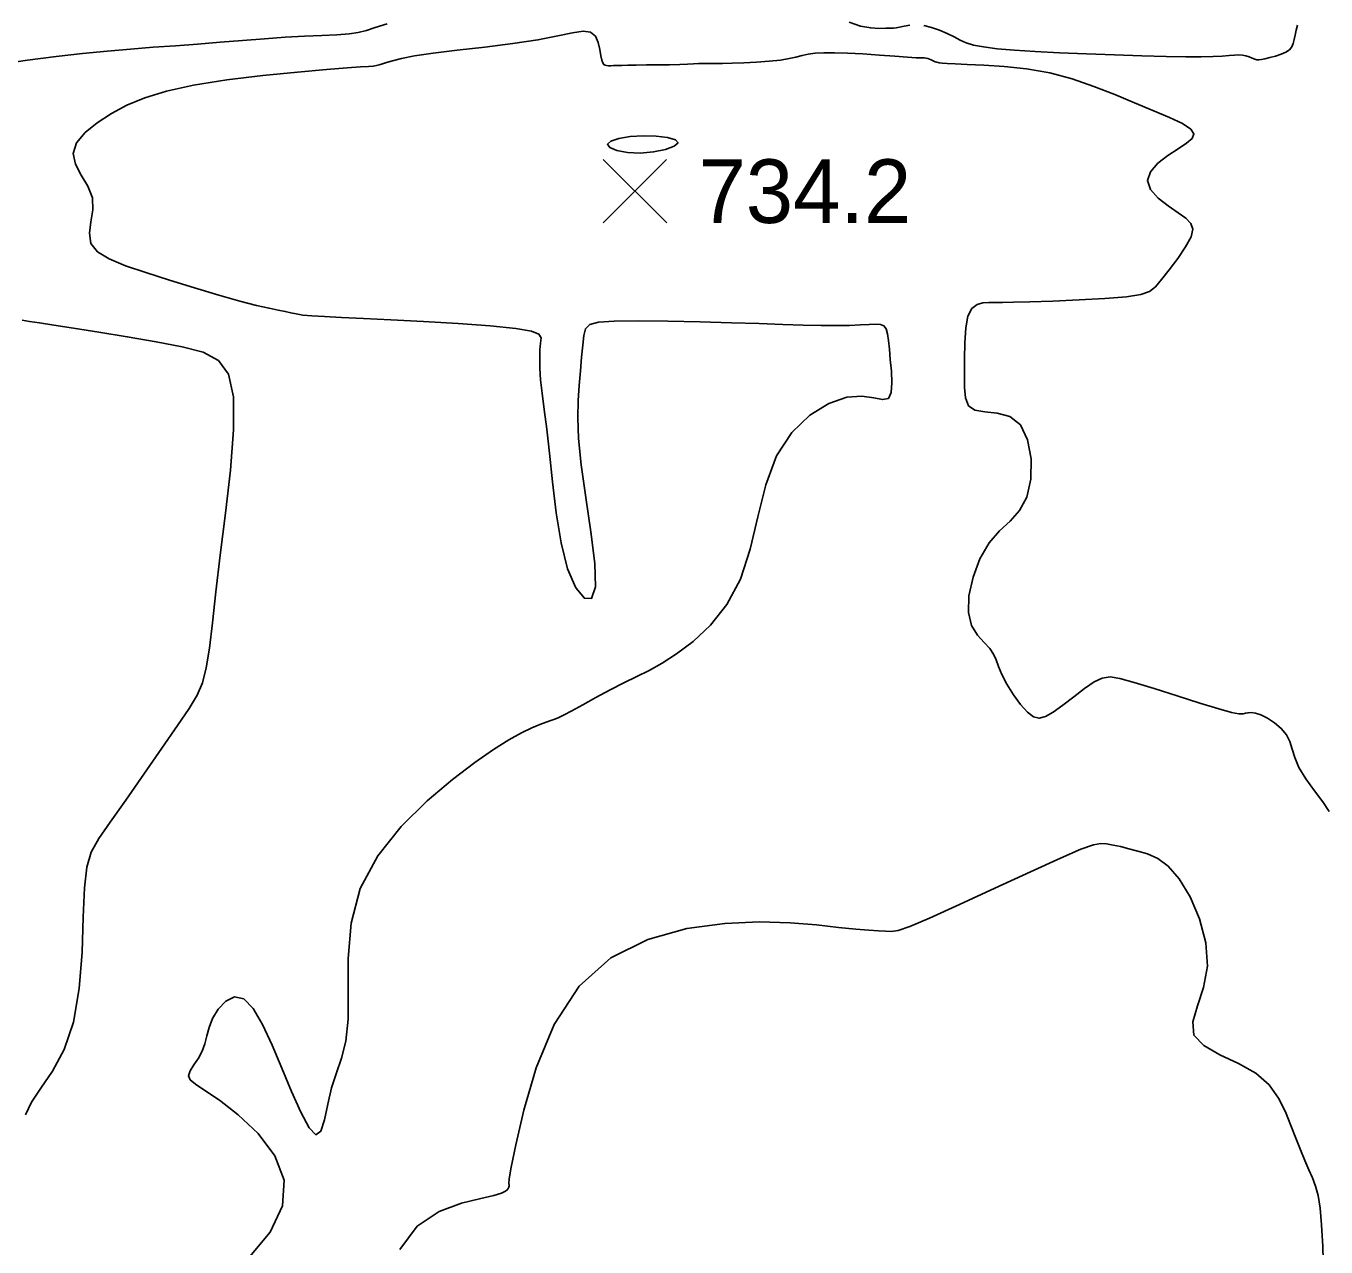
# Model space of a CAD drawing. Extents: x 2566142 to 2571431, y 418755 to 421584.
# Drawn here: x 2569642.8 to 2569949.4, y 420314.2 to 420602.2 of the extents above; entities that cross this region are included whole.
import ezdxf

# ---------------------------------------------------------------- set-up
doc = ezdxf.new("R2010")
doc.units = 0
doc.layers.add('Contour_ADS_Minor', color=7, linetype='Continuous')
doc.layers.add('Contour_ADS_Spot_Elevation', color=7, linetype='Continuous')

# ---------------------------------------------------------------- blocks, each defined once
blk = doc.blocks.new('S750')
at = {"layer": 'Contour_ADS_Spot_Elevation'}
for p, q in [((-0.5, 0.498), (0.5, -0.498)), ((-0.498, -0.5), (0.498, 0.5))]:
    blk.add_line(p, q, dxfattribs=at)

msp = doc.modelspace()

# ---------------------------------------------------------------- linework, layer by layer
at = {"layer": 'Contour_ADS_Minor'}
for points in [[(2569836.94, 420603.03), (2569839.67, 420602.14), (2569842.06, 420601.72), (2569844.06, 420601.61), (2569845.61, 420601.63), (2569846.67, 420601.66), (2569847.42, 420601.69), (2569848.08, 420601.76), (2569848.85, 420601.9), (2569849.91, 420602.11), (2569851.24, 420602.32)], [(2569635.61, 420593.04), (2569643.13, 420594.07), (2569649.92, 420594.94), (2569656.14, 420595.66), (2569661.93, 420596.25), (2569667.44, 420596.73), (2569672.78, 420597.14), (2569678.02, 420597.52), (2569683.27, 420597.91), (2569688.57, 420598.33), (2569693.86, 420598.77), (2569699.01, 420599.17), (2569703.93, 420599.5), (2569708.48, 420599.74), (2569712.58, 420599.93), (2569716.11, 420600.11), (2569718.98, 420600.33), (2569721.17, 420600.65), (2569723.08, 420601.11), (2569725.19, 420601.78), (2569727.99, 420602.71)], [(2569757.6, 420598.01), (2569763.53, 420598.89), (2569768.22, 420599.81), (2569771.73, 420600.58), (2569774.24, 420600.96), (2569775.97, 420600.73), (2569777.1, 420599.75), (2569777.79, 420598.26), (2569778.18, 420596.61), (2569778.42, 420595.13), (2569778.63, 420594.08), (2569778.84, 420593.44), (2569779.08, 420593.08), (2569779.37, 420592.9), (2569779.73, 420592.81), (2569780.18, 420592.78), (2569780.73, 420592.78), (2569781.4, 420592.81), (2569782.22, 420592.84), (2569783.3, 420592.88), (2569784.75, 420592.92), (2569786.68, 420592.95), (2569789.14, 420592.97), (2569791.89, 420592.99), (2569794.62, 420593.02), (2569797.02, 420593.06), (2569798.86, 420593.13), (2569800.26, 420593.21), (2569801.41, 420593.28), (2569802.51, 420593.33), (2569803.74, 420593.33), (2569805.22, 420593.32), (2569807.05, 420593.32), (2569809.33, 420593.36), (2569812.11, 420593.45), (2569815.14, 420593.62), (2569818.12, 420593.84), (2569820.74, 420594.13), (2569822.8, 420594.48), (2569824.42, 420594.85), (2569825.85, 420595.21), (2569827.3, 420595.51), (2569828.98, 420595.73), (2569831.02, 420595.86), (2569833.52, 420595.87), (2569836.58, 420595.77), (2569840.22, 420595.56), (2569844.08, 420595.28), (2569847.73, 420595.01), (2569850.72, 420594.8), (2569852.75, 420594.69), (2569853.96, 420594.66), (2569854.64, 420594.65), (2569855.07, 420594.61), (2569855.48, 420594.52), (2569855.89, 420594.37), (2569856.29, 420594.2), (2569856.65, 420594.02), (2569856.95, 420593.87), (2569857.27, 420593.73), (2569857.65, 420593.61), (2569858.16, 420593.51), (2569858.91, 420593.42), (2569860.1, 420593.33), (2569861.99, 420593.23), (2569864.83, 420593.12), (2569868.76, 420592.95), (2569873.54, 420592.64), (2569878.83, 420592.06), (2569884.27, 420591.09), (2569889.58, 420589.67), (2569894.69, 420587.9), (2569899.59, 420585.97), (2569904.25, 420584.03), (2569908.63, 420582.23), (2569912.49, 420580.6), (2569915.56, 420579.14), (2569917.55, 420577.85), (2569918.28, 420576.73), (2569917.88, 420575.66), (2569916.57, 420574.53), (2569914.58, 420573.22), (2569912.16, 420571.62), (2569909.8, 420569.79), (2569908.01, 420567.8), (2569907.31, 420565.72), (2569908.05, 420563.62), (2569909.87, 420561.6), (2569912.21, 420559.74), (2569914.54, 420558.14), (2569916.39, 420556.83), (2569917.58, 420555.62), (2569918.01, 420554.24), (2569917.6, 420552.44), (2569916.31, 420550.06), (2569914.46, 420547.36), (2569912.43, 420544.67), (2569910.62, 420542.35), (2569909.24, 420540.67), (2569907.83, 420539.54), (2569905.75, 420538.81)], [(2569854.54, 420602.27), (2569856.4, 420601.83), (2569858.29, 420601.16), (2569860.1, 420600.37), (2569861.73, 420599.58), (2569863.15, 420598.86), (2569864.57, 420598.23), (2569866.31, 420597.68), (2569868.67, 420597.21), (2569871.87, 420596.8), (2569875.95, 420596.44), (2569880.87, 420596.13), (2569886.56, 420595.84), (2569892.93, 420595.57), (2569899.57, 420595.33), (2569905.99, 420595.13), (2569911.71, 420594.99), (2569916.36, 420594.91), (2569920, 420594.89), (2569922.81, 420594.94), (2569924.94, 420595.03), (2569926.58, 420595.17), (2569927.84, 420595.29), (2569928.85, 420595.37), (2569929.72, 420595.32)], [(2569929.72, 420595.32), (2569930.54, 420595.14), (2569931.32, 420594.86), (2569932.02, 420594.56), (2569932.62, 420594.31), (2569933.11, 420594.17), (2569933.59, 420594.15), (2569934.19, 420594.24), (2569935.03, 420594.43), (2569936.18, 420594.71), (2569937.51, 420595.07), (2569938.84, 420595.5), (2569939.99, 420596.01), (2569940.82, 420596.58), (2569941.37, 420597.25), (2569941.73, 420598.03), (2569941.97, 420598.94), (2569942.18, 420600.01), (2569942.41, 420601.17), (2569942.74, 420602.35)], [(2569815.72, 420531.97), (2569809.21, 420532.2), (2569801.83, 420532.41), (2569794.22, 420532.56), (2569787.19, 420532.63), (2569781.53, 420532.57), (2569777.82, 420532.32), (2569775.75, 420531.77), (2569774.79, 420530.76), (2569774.39, 420529.17), (2569774.1, 420526.9), (2569773.83, 420524.06), (2569773.57, 420520.84), (2569773.31, 420517.4), (2569773.06, 420513.82), (2569772.95, 420509.77), (2569773.12, 420504.85), (2569773.72, 420498.65), (2569774.81, 420491.01), (2569776.03, 420482.87), (2569776.94, 420475.43), (2569777.09, 420469.89), (2569776.19, 420467.19), (2569774.51, 420467.23), (2569772.49, 420469.68), (2569770.54, 420474.17), (2569769.01, 420480.29), (2569767.87, 420487.36), (2569767, 420494.66), (2569766.28, 420501.43), (2569765.62, 420507.11), (2569765.02, 420511.75), (2569764.53, 420515.56), (2569764.18, 420518.75), (2569764, 420521.51), (2569763.96, 420523.87), (2569764.03, 420525.83), (2569764.19, 420527.4), (2569764.29, 420528.59), (2569763.78, 420529.49), (2569762.01, 420530.2), (2569758.31, 420530.82), (2569752.3, 420531.42), (2569744.71, 420531.99), (2569736.56, 420532.49), (2569728.84, 420532.91), (2569722.37, 420533.21), (2569717.2, 420533.44), (2569713.19, 420533.62), (2569710.21, 420533.8), (2569708.08, 420534.01), (2569706.53, 420534.26), (2569705.25, 420534.54), (2569703.94, 420534.84), (2569702.31, 420535.17), (2569700.14, 420535.61), (2569697.19, 420536.29), (2569693.26, 420537.3), (2569688.25, 420538.72), (2569682.54, 420540.42), (2569676.65, 420542.24), (2569671.08, 420544.01), (2569666.27, 420545.64), (2569662.41, 420547.23), (2569659.65, 420548.93), (2569658.09, 420550.91), (2569657.75, 420553.29), (2569658.12, 420555.96), (2569658.58, 420558.79), (2569658.48, 420561.63), (2569657.41, 420564.37), (2569655.84, 420567.01), (2569654.45, 420569.57), (2569653.9, 420572.09), (2569654.71, 420574.58), (2569656.72, 420577.01), (2569659.57, 420579.33), (2569662.94, 420581.5), (2569666.61, 420583.46), (2569670.82, 420585.23), (2569675.94, 420586.81), (2569682.33, 420588.21), (2569690.14, 420589.43), (2569698.62, 420590.46), (2569706.8, 420591.29), (2569713.69, 420591.89), (2569718.57, 420592.28), (2569721.7, 420592.5), (2569723.57, 420592.62), (2569724.67, 420592.71), (2569725.44, 420592.82), (2569726.12, 420592.98), (2569726.86, 420593.22), (2569727.85, 420593.54), (2569729.26, 420593.97), (2569731.37, 420594.49), (2569734.46, 420595.09), (2569738.8, 420595.74), (2569744.51, 420596.44), (2569751.02, 420597.2), (2569757.6, 420598.01)], [(2569905.75, 420538.81), (2569902.36, 420538.31), (2569897.29, 420537.9), (2569891.19, 420537.57), (2569884.99, 420537.31), (2569879.61, 420537.12), (2569875.72, 420537.02), (2569873.12, 420536.97), (2569871.34, 420536.95), (2569869.92, 420536.93), (2569868.51, 420536.86), (2569867.13, 420536.48), (2569865.91, 420535.54), (2569864.99, 420533.74), (2569864.46, 420530.95), (2569864.22, 420527.45), (2569864.17, 420523.68), (2569864.18, 420520.05), (2569864.2, 420516.94), (2569864.43, 420514.44), (2569865.15, 420512.63), (2569866.61, 420511.55), (2569868.97, 420511.14), (2569871.87, 420510.86), (2569874.83, 420510.08), (2569877.35, 420508.13), (2569879.05, 420504.61), (2569879.86, 420500.07), (2569879.8, 420495.28), (2569878.88, 420491.04), (2569877.17, 420487.88), (2569874.92, 420485.43), (2569872.42, 420483.09), (2569869.96, 420480.25), (2569867.82, 420476.49), (2569866.19, 420472.15), (2569865.22, 420467.76), (2569865.09, 420463.84), (2569865.85, 420460.8), (2569867.21, 420458.52), (2569868.78, 420456.79), (2569870.15, 420455.37), (2569871.04, 420454.06), (2569871.62, 420452.68), (2569872.16, 420451.12), (2569872.95, 420449.22), (2569874.17, 420446.92), (2569875.72, 420444.46), (2569877.4, 420442.17), (2569879.01, 420440.35), (2569880.42, 420439.26), (2569881.78, 420438.93), (2569883.27, 420439.32), (2569885.1, 420440.38), (2569887.39, 420442.03), (2569889.94, 420443.99), (2569892.5, 420445.92), (2569894.78, 420447.48), (2569896.64, 420448.41), (2569898.49, 420448.68), (2569900.83, 420448.33), (2569904.19, 420447.37), (2569908.88, 420445.91), (2569914.31, 420444.18), (2569919.67, 420442.48), (2569924.15, 420441.12), (2569927.15, 420440.31), (2569928.91, 420439.97), (2569929.87, 420439.95), (2569930.46, 420440.08), (2569931.07, 420440.23), (2569931.82, 420440.28), (2569932.79, 420440.14), (2569934.05, 420439.72), (2569935.61, 420438.93), (2569937.29, 420437.84), (2569938.87, 420436.51), (2569940.12, 420435.02), (2569940.89, 420433.41), (2569941.43, 420431.65), (2569942.05, 420429.64), (2569943.07, 420427.31), (2569944.71, 420424.64), (2569946.71, 420421.84), (2569948.67, 420419.17), (2569950.22, 420416.91)], [(2569642.68, 420345.41), (2569644.07, 420348.35), (2569646.32, 420351.68), (2569649.06, 420355.72), (2569651.78, 420360.8), (2569653.99, 420367.25), (2569655.34, 420375.18), (2569656, 420383.78), (2569656.31, 420392.05), (2569656.58, 420398.96), (2569657.13, 420403.83), (2569658.19, 420407.35), (2569659.95, 420410.53), (2569662.64, 420414.38), (2569666.32, 420419.62), (2569670.58, 420425.73), (2569674.85, 420431.87), (2569678.56, 420437.23), (2569681.3, 420441.22), (2569683.17, 420444.33), (2569684.43, 420447.28), (2569685.31, 420450.78), (2569686.04, 420455.46), (2569686.76, 420461.44), (2569687.57, 420468.75), (2569688.59, 420477.41), (2569689.83, 420487.25), (2569691.01, 420497.44), (2569691.76, 420506.93), (2569691.72, 420514.7), (2569690.56, 420520.02), (2569688.19, 420523.29), (2569684.57, 420525.21), (2569679.64, 420526.49), (2569673.48, 420527.69), (2569666.68, 420528.87), (2569659.95, 420529.96), (2569654, 420530.89), (2569649.38, 420531.6), (2569645.99, 420532.13), (2569643.58, 420532.51), (2569641.89, 420532.79)], [(2569703.27, 420323.95), (2569703.67, 420330.01), (2569701.5, 420335.75), (2569697.56, 420340.96), (2569692.86, 420345.4), (2569688.4, 420348.85), (2569685.01, 420351.17), (2569682.74, 420352.66), (2569681.49, 420353.68), (2569681.13, 420354.62), (2569681.52, 420355.78), (2569682.39, 420357.18), (2569683.44, 420358.75), (2569684.38, 420360.43), (2569685, 420362.18), (2569685.45, 420364.01), (2569685.98, 420365.97), (2569686.82, 420368.1), (2569688.15, 420370.33), (2569689.91, 420372.22), (2569691.95, 420373.22), (2569694.14, 420372.77), (2569696.35, 420370.5), (2569698.58, 420366.7), (2569700.83, 420361.86), (2569703.11, 420356.42), (2569705.41, 420350.91), (2569707.6, 420345.99), (2569709.57, 420342.35), (2569711.18, 420340.72), (2569712.34, 420341.52), (2569713.2, 420344.19), (2569713.98, 420347.89), (2569714.87, 420351.8), (2569716.01, 420355.32), (2569717.21, 420358.79), (2569718.21, 420362.79), (2569718.75, 420367.92), (2569718.75, 420374.55), (2569718.75, 420382.29), (2569719.47, 420390.57), (2569721.65, 420398.79), (2569725.76, 420406.45), (2569731.27, 420413.36), (2569737.41, 420419.41), (2569743.41, 420424.47), (2569748.65, 420428.47), (2569753.06, 420431.53), (2569756.72, 420433.81), (2569759.7, 420435.47), (2569762.1, 420436.65), (2569763.98, 420437.46), (2569765.45, 420438.01), (2569766.59, 420438.39), (2569767.53, 420438.72), (2569768.49, 420439.12), (2569769.74, 420439.74), (2569771.56, 420440.7), (2569774.12, 420442.1), (2569777.21, 420443.8), (2569780.55, 420445.59), (2569783.84, 420447.29), (2569786.87, 420448.76), (2569789.79, 420450.21), (2569792.84, 420451.9), (2569796.26, 420454.1), (2569800.16, 420457.05), (2569804.25, 420460.9), (2569808.11, 420465.76), (2569811.32, 420471.72), (2569813.64, 420478.79), (2569815.45, 420486.43), (2569817.34, 420493.98), (2569819.86, 420500.77), (2569823.41, 420506.28), (2569827.67, 420510.4), (2569832.16, 420513.17), (2569836.38, 420514.62), (2569839.94, 420514.86), (2569842.76, 420514.47), (2569844.85, 420514.08), (2569846.21, 420514.35), (2569846.89, 420515.75), (2569847.06, 420518.04), (2569846.92, 420520.78), (2569846.66, 420523.55), (2569846.45, 420525.99), (2569846.26, 420528.02), (2569846.02, 420529.6), (2569845.68, 420530.74), (2569845.16, 420531.43), (2569844.38, 420531.76), (2569843.26, 420531.83), (2569841.7, 420531.77), (2569839.63, 420531.67), (2569837.05, 420531.57), (2569833.95, 420531.5), (2569830.32, 420531.51), (2569826.14, 420531.6), (2569821.32, 420531.77), (2569815.72, 420531.97)], [(2569886.8, 420405.96), (2569891.63, 420408.03), (2569894.57, 420409.08), (2569896.34, 420409.4), (2569897.69, 420409.29), (2569899.2, 420409.02), (2569900.97, 420408.64), (2569902.95, 420408.16), (2569905.09, 420407.61), (2569907.36, 420406.94), (2569909.74, 420405.85), (2569912.22, 420404), (2569914.79, 420401.05), (2569917.36, 420396.79), (2569919.61, 420391.6), (2569921.13, 420385.98), (2569921.51, 420380.45), (2569920.58, 420375.45), (2569919.09, 420371.07), (2569918, 420367.32), (2569918.29, 420364.22), (2569920.63, 420361.72), (2569924.43, 420359.58), (2569928.82, 420357.51), (2569932.92, 420355.2), (2569936.03, 420352.45), (2569938.25, 420349.35), (2569939.86, 420346.1), (2569941.14, 420342.89), (2569942.31, 420339.88), (2569943.43, 420337.12), (2569944.47, 420334.64), (2569945.41, 420332.46), (2569946.24, 420330.54), (2569946.97, 420328.61), (2569947.57, 420326.34), (2569948.05, 420323.38), (2569948.4, 420319.45), (2569948.66, 420314.35), (2569948.85, 420307.91)], [(2569730.98, 420313.68), (2569735.06, 420319.16), (2569740.21, 420322.58), (2569745.5, 420324.53), (2569750.04, 420325.63), (2569753.14, 420326.38), (2569754.95, 420326.94), (2569755.88, 420327.36), (2569756.3, 420327.7), (2569756.55, 420328.03), (2569756.7, 420328.33), (2569756.75, 420328.61), (2569756.73, 420328.84), (2569756.69, 420329.17), (2569756.79, 420330.3), (2569757.26, 420333.06), (2569758.32, 420338.3), (2569760.19, 420346.48), (2569763.13, 420356.46), (2569767.39, 420366.73), (2569773.24, 420375.77), (2569780.78, 420382.39), (2569789.49, 420386.74), (2569798.67, 420389.3), (2569807.65, 420390.54), (2569815.83, 420390.91), (2569823.07, 420390.7), (2569829.29, 420390.18), (2569834.44, 420389.61), (2569838.5, 420389.21), (2569841.59, 420388.97), (2569843.88, 420388.82), (2569845.55, 420388.71), (2569846.87, 420388.64), (2569848.52, 420388.9), (2569851.29, 420389.84), (2569855.95, 420391.8), (2569862.95, 420394.97), (2569871.31, 420398.84), (2569879.7, 420402.72), (2569886.8, 420405.96)], [(2569695.18, 420311.54), (2569700.36, 420317.74), (2569703.27, 420323.95)]]:
    msp.add_lwpolyline(points, dxfattribs=at)
msp.add_lwpolyline([(2569788.38, 420576.29), (2569791.44, 420576.22), (2569794.11, 420575.88), (2569795.96, 420575.33), (2569796.59, 420574.63), (2569795.71, 420573.83), (2569793.64, 420573.06), (2569790.81, 420572.47), (2569787.69, 420572.19), (2569784.69, 420572.33), (2569782.18, 420572.81), (2569780.48, 420573.49), (2569779.92, 420574.26), (2569780.73, 420575), (2569782.65, 420575.63), (2569785.32, 420576.08), (2569788.38, 420576.29)], close=True, dxfattribs=at)

# ---------------------------------------------------------------- block references
at = {"layer": 'Contour_ADS_Spot_Elevation', "xscale": 15, "yscale": 15}
msp.add_blockref('S750', (2569786.42, 420563.21), dxfattribs=at)

# ---------------------------------------------------------------- texts
at = {"layer": 'Contour_ADS_Spot_Elevation'}
msp.add_text('734.2', height=15, dxfattribs=at).set_placement((2569801.42, 420555.71))

doc.saveas('drawing.dxf')
